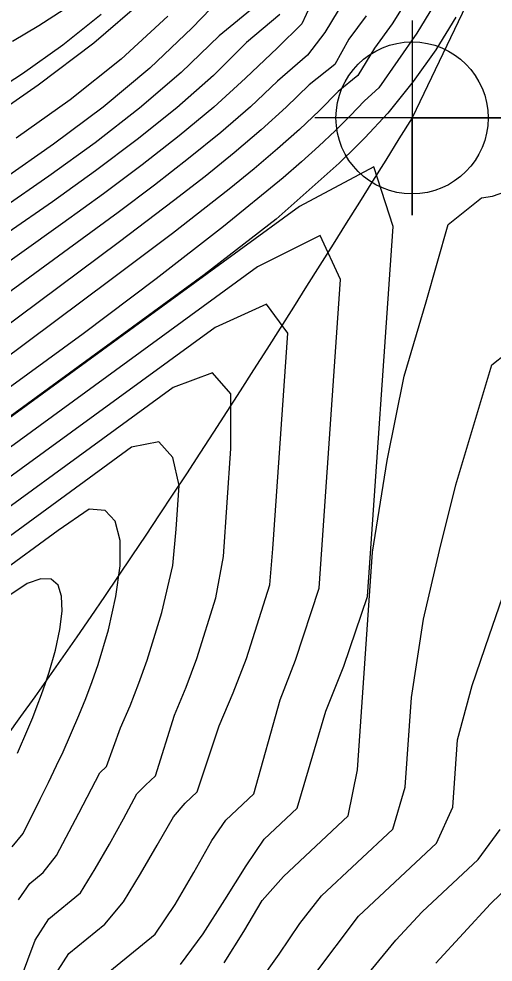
# Model space of a CAD drawing. Extents: x 2356077 to 2359823, y 225951 to 227822.
# Drawn here: x 2357687.48 to 2357702.08, y 226832.16 to 226861.25 of the extents above; entities that cross this region are included whole.
import ezdxf

# ---------------------------------------------------------------- set-up
doc = ezdxf.new("R2010")
doc.units = 0
for name, color, linetype in [('DTM Contours Major', 7, 'Continuous'), ('DTM Contours Minor', 7, 'Continuous'), ('Exist DTM Breakline', 7, 'Continuous'), ('Exist DTM Breakline Underwater', 7, 'Continuous'), ('Exist DTM Drainline', 7, 'Continuous'), ('Exist DTM Drainline Cogo Point CELL', 7, 'Continuous')]:
    doc.layers.add(name, color=color, linetype=linetype)

msp = doc.modelspace()

# ---------------------------------------------------------------- linework, layer by layer
at = {"layer": 'DTM Contours Major'}
for points in [[(2357697.308, 226861.503), (2357696.894, 226860.83), (2357696.37, 226860.127), (2357695.445, 226859.326), (2357694.605, 226858.533), (2357693.691, 226857.739), (2357692.704, 226856.938), (2357691.649, 226856.12), (2357690.529, 226855.279), (2357689.005, 226854.157), (2357685.726, 226851.761)], [(2357692.068, 226861.325), (2357690.63, 226860.007), (2357689.05, 226858.751), (2357687.396, 226857.563)], [(2357692.453, 226832.085), (2357693.151, 226833.031), (2357693.823, 226834.074), (2357694.471, 226835.122), (2357695.033, 226835.944), (2357696.051, 226836.899), (2357696.934, 226839.896), (2357697.489, 226841.286), (2357698.214, 226843.431), (2357699.006, 226854.841), (2357698.41, 226856.687), (2357696.122, 226855.455), (2357683.104, 226845.957), (2357681.642, 226844.756), (2357675.081, 226838.606), (2357673.679, 226837.25), (2357672.826, 226836.438), (2357672.031, 226835.692), (2357671.29, 226835.008), (2357670.6, 226834.379), (2357669.956, 226833.801), (2357668.955, 226832.917), (2357667.846, 226831.956)], [(2357687.273, 226835.716), (2357687.603, 226836.127), (2357688.128, 226837.178), (2357688.384, 226837.7), (2357688.636, 226838.224), (2357688.844, 226838.639), (2357689.323, 226839.764), (2357689.533, 226840.284), (2357689.73, 226840.807), (2357689.913, 226841.334), (2357690.232, 226842.405), (2357690.465, 226843.436), (2357690.591, 226844.373), (2357690.591, 226845.163), (2357690.444, 226845.752), (2357690.13, 226846.086), (2357689.636, 226846.127), (2357688.687, 226845.471), (2357684.913, 226842.717)], [(2357700.319, 226832.127), (2357701.172, 226833.044), (2357702.003, 226833.956), (2357702.907, 226834.829)]]:
    msp.add_lwpolyline(points, dxfattribs=at)
at = {"layer": 'DTM Contours Minor'}
for points in [[(2357699.458, 226861.878), (2357698.971, 226861.098), (2357698.433, 226860.339), (2357697.92, 226859.503), (2357697.307, 226859.009), (2357696.736, 226858.425), (2357696.116, 226857.837), (2357695.446, 226857.239), (2357694.724, 226856.626), (2357693.948, 226855.993), (2357692.206, 226854.632), (2357690.279, 226853.176), (2357686.046, 226850.026)], [(2357691.339, 226861.844), (2357689.788, 226860.499), (2357688.073, 226859.203), (2357686.262, 226857.943)], [(2357700.246, 226861.644), (2357699.736, 226860.805), (2357698.563, 226859.118), (2357698.122, 226858.715), (2357697.681, 226858.256), (2357697.214, 226857.791), (2357696.715, 226857.318), (2357696.182, 226856.836), (2357695.613, 226856.342), (2357693.78, 226854.84), (2357691.704, 226853.232), (2357689.45, 226851.537), (2357682.134, 226846.197)], [(2357696.46, 226861.664), (2357696.195, 226861.092), (2357695.44, 226860.349), (2357694.459, 226859.418), (2357693.477, 226858.523), (2357692.413, 226857.635), (2357691.277, 226856.748), (2357690.078, 226855.854), (2357688.827, 226854.948), (2357686.076, 226852.986)], [(2357694.836, 226861.702), (2357693.642, 226860.726), (2357692.477, 226859.594), (2357691.192, 226858.494), (2357689.82, 226857.426), (2357688.396, 226856.391), (2357686.951, 226855.392)], [(2357693.392, 226861.564), (2357692.816, 226860.965), (2357691.507, 226859.724), (2357690.067, 226858.528), (2357688.545, 226857.384), (2357686.992, 226856.297)], [(2357688.875, 226861.538), (2357688.089, 226861.031), (2357687.281, 226860.551)], [(2357700.931, 226861.299), (2357700.313, 226860.292), (2357699.62, 226859.313), (2357698.842, 226858.343), (2357698.127, 226857.579), (2357697.875, 226857.322), (2357697.344, 226856.8), (2357695.4, 226855.065), (2357693.185, 226853.348), (2357682.554, 226845.591), (2357680.739, 226843.948), (2357678.89, 226842.344), (2357677.076, 226840.836), (2357675.393, 226839.406), (2357673.854, 226838.076), (2357671.823, 226836.295), (2357670.126, 226834.79), (2357668.803, 226833.597), (2357667.794, 226832.665), (2357666.848, 226831.769)], [(2357690.005, 226861.378), (2357688.825, 226860.431), (2357687.589, 226859.555), (2357686.329, 226858.742)], [(2357698.168, 226861.337), (2357697.64, 226860.616), (2357697.209, 226859.841), (2357696.417, 226859.215), (2357695.712, 226858.523), (2357694.943, 226857.827), (2357694.109, 226857.118), (2357693.208, 226856.39), (2357692.241, 226855.635), (2357690.575, 226854.369), (2357686.846, 226851.591)], [(2357695.51, 226861.386), (2357694.49, 226860.521), (2357693.466, 226859.502), (2357692.336, 226858.505), (2357691.119, 226857.525), (2357689.836, 226856.559), (2357688.506, 226855.603), (2357687.149, 226854.655)], [(2357693.803, 226832.134), (2357694.408, 226833.1), (2357694.967, 226834.056), (2357695.626, 226834.799), (2357697.617, 226836.667), (2357697.903, 226838.086), (2357698.37, 226844.801), (2357698.815, 226847.621), (2357699.346, 226850.227), (2357700.016, 226852.524), (2357700.693, 226854.908), (2357701.728, 226855.73), (2357702.061, 226855.776), (2357703.21, 226856.175)], [(2357689.723, 226831.428), (2357691.67, 226833.018), (2357692.286, 226833.935), (2357692.862, 226834.924), (2357693.417, 226835.906), (2357693.851, 226836.535), (2357694.711, 226837.342), (2357695.522, 226840.244), (2357695.995, 226841.47), (2357696.723, 226843.687), (2357697.384, 226853.204), (2357696.754, 226854.567), (2357694.822, 226853.594), (2357683.477, 226845.317), (2357682.263, 226844.361), (2357676.217, 226838.697), (2357674.86, 226837.414), (2357673.826, 226836.448), (2357672.854, 226835.559), (2357671.943, 226834.743), (2357671.092, 226833.998), (2357670.3, 226833.319), (2357669.564, 226832.703), (2357668.757, 226832.045)], [(2357688.522, 226831.652), (2357689.017, 226832.424), (2357690.119, 226833.324), (2357690.695, 226834.014), (2357691.219, 226834.883), (2357691.737, 226835.765), (2357692.233, 226836.641), (2357692.592, 226837.054), (2357692.965, 226837.404), (2357693.644, 226839.448), (2357694.076, 226840.459), (2357694.482, 226841.516), (2357695.207, 226843.787), (2357695.298, 226844.897), (2357695.761, 226851.555), (2357695.098, 226852.446), (2357693.519, 226851.732), (2357683.833, 226844.664)], [(2357694.803, 226831.434), (2357695.488, 226832.397), (2357696.126, 226833.342), (2357696.801, 226834.202), (2357698.996, 226836.261), (2357699.375, 226837.551), (2357699.567, 226840.313), (2357699.94, 226842.73), (2357700.429, 226844.846), (2357700.929, 226846.876), (2357701.492, 226848.728), (2357702.042, 226850.573), (2357702.481, 226850.923)], [(2357687.104, 226830.491), (2357687.979, 226832.828), (2357688.395, 226833.488), (2357689.377, 226834.29), (2357689.829, 226835.029), (2357690.265, 226835.798), (2357690.696, 226836.578), (2357691.107, 226837.348), (2357691.379, 226837.617), (2357691.685, 226837.904), (2357692.27, 226839.777), (2357692.624, 226840.636), (2357692.956, 226841.522), (2357693.543, 226843.394), (2357693.773, 226844.663), (2357694.005, 226847.998), (2357694.007, 226849.678), (2357693.442, 226850.326), (2357692.229, 226849.879), (2357684.2, 226844.02)], [(2357687.464, 226834.075), (2357687.809, 226834.581), (2357688.223, 226834.919), (2357688.63, 226835.446), (2357689.325, 226836.749), (2357689.972, 226837.998), (2357690.175, 226838.188), (2357690.609, 226839.38), (2357690.9, 226840.061), (2357691.174, 226840.756), (2357691.431, 226841.465), (2357691.882, 226842.936), (2357692.217, 226844.383), (2357692.323, 226845.505), (2357692.417, 226846.86), (2357692.221, 226847.718), (2357691.786, 226848.206), (2357690.949, 226848.033), (2357684.563, 226843.373)], [(2357687.433, 226838.605), (2357687.753, 226839.343), (2357687.901, 226839.702), (2357688.042, 226840.057), (2357688.174, 226840.409), (2357688.297, 226840.757), (2357688.41, 226841.101), (2357688.603, 226841.781), (2357688.738, 226842.415), (2357688.804, 226842.978), (2357688.79, 226843.442), (2357688.684, 226843.78), (2357688.474, 226843.966), (2357688.154, 226843.98), (2357687.73, 226843.834), (2357687.109, 226843.407)], [(2357696.53, 226831.702), (2357697.941, 226833.57), (2357700.343, 226835.824), (2357700.841, 226836.936), (2357700.985, 226839.015), (2357701.441, 226840.687), (2357701.959, 226842.223), (2357702.476, 226843.711)], [(2357698.328, 226831.912), (2357699.088, 226832.834), (2357699.895, 226833.703), (2357701.621, 226835.323), (2357702.302, 226836.246)]]:
    msp.add_lwpolyline(points, dxfattribs=at)
at = {"layer": 'Exist DTM Breakline'}
for points in [[(2357560.647, 226784.157), (2357579.194, 226813.797), (2357610.316, 226806.105), (2357665.993, 226838.755), (2357684.212, 226874.582), (2357696.408, 226900.16)], [(2357603.707, 226758.395), (2357634.69, 226779.787), (2357686.009, 226803.72), (2357722.082, 226854.21), (2357734.02, 226881.496)]]:
    msp.add_spline(points, degree=3, dxfattribs=at)
at = {"layer": 'Exist DTM Breakline Underwater'}
for points in [[(2357599.673, 226759.537), (2357632.912, 226785.572), (2357686.254, 226809.636), (2357716.995, 226856.561), (2357730.688, 226885.555)], [(2357556.564, 226758.637), (2357564.307, 226781.559), (2357585.412, 226809.405), (2357614.858, 226803.405), (2357668.761, 226835.297), (2357689.369, 226869.515)]]:
    msp.add_spline(points, degree=3, dxfattribs=at)
at = {"layer": 'Exist DTM Drainline'}
msp.add_line((2357715.862, 226892.203), (2357699.586, 226858.192), dxfattribs=at)
msp.add_spline([(2357699.586, 226858.192), (2357670.366, 226820.782), (2357623.327, 226796.892), (2357587.218, 226772.268), (2357568.803, 226744.252), (2357555.19, 226717.62), (2357555.017, 226695.126), (2357553.473, 226672.759), (2357563.697, 226642.736), (2357576.526, 226627.993), (2357663.798, 226499.169), (2357732.721, 226415.647), (2357803.211, 226342.215), (2357874.586, 226264.309)], degree=3, dxfattribs=at)
at = {"layer": 'Exist DTM Drainline Cogo Point CELL'}
msp.add_lwpolyline([(2357699.586, 226861.192), (2357699.586, 226855.192), (2357699.586, 226858.192), (2357702.586, 226858.192), (2357696.586, 226858.192)], dxfattribs=at)
msp.add_circle((2357699.586, 226858.192), 2.344, dxfattribs=at)

doc.saveas('drawing.dxf')
